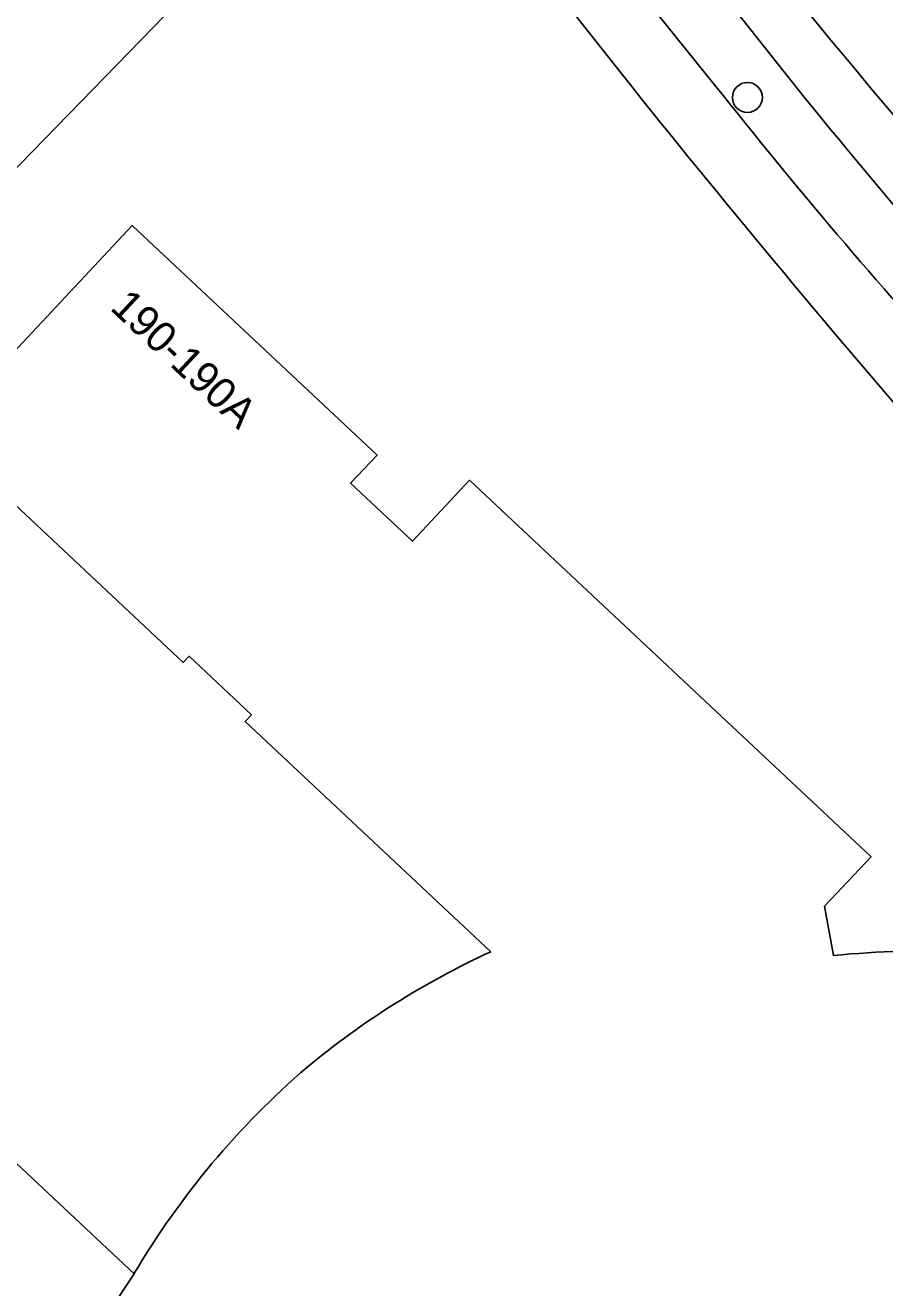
# Model space of a CAD drawing. Extents: x 159039 to 160102, y 381214 to 382524.
# Drawn here: x 159387.61 to 159415.66, y 381653.32 to 381694.48 of the extents above; entities that cross this region are included whole.
import ezdxf

# ---------------------------------------------------------------- set-up
doc = ezdxf.new("R2010")
doc.units = 0
for name, color, linetype in [('IMGEO_Boom', 7, 'Continuous'), ('IMGEO_Erf', 7, 'Continuous'), ('IMGEO_Groenvoorziening', 7, 'Continuous'), ('IMGEO_Pand', 7, 'Continuous'), ('IMGEO_Pand_nummerreeks', 7, 'Continuous'), ('IMGEO_Parkeervlak_open', 7, 'Continuous'), ('IMGEO_Rijbaan_lokaal_gesloten', 7, 'Continuous'), ('IMGEO_Voetpad_open', 7, 'Continuous')]:
    doc.layers.add(name, color=color, linetype=linetype)

msp = doc.modelspace()

# ---------------------------------------------------------------- linework, layer by layer
at = {"layer": 'IMGEO_Boom'}
msp.add_circle((159411.175, 381692.129), 0.489, dxfattribs=at)
at = {"layer": 'IMGEO_Erf'}
for points in [[(159407.095, 381692.863), (159401.887, 381699.449), (159399.647, 381702.493), (159397.8, 381700.596), (159397.305, 381700.088), (159379.171, 381681.469), (159374.906, 381677.091), (159378.167, 381673.992), (159372.509, 381667.958), (159384.442, 381656.806), (159386.063, 381658.54), (159391.162, 381653.774)], [(159402.803, 381664.273), (159394.788, 381671.781), (159394.993, 381672), (159392.957, 381673.907), (159392.771, 381673.708), (159384.775, 381681.197), (159387.684, 381684.303), (159391.102, 381687.951), (159399.091, 381680.467), (159398.23, 381679.548), (159400.245, 381677.661), (159402.108, 381679.649), (159415.212, 381667.374), (159413.695, 381665.756), (159413.986, 381664.152)]]:
    msp.add_lwpolyline(points, dxfattribs=at)
for centre, radius, start, end in [((159719.376, 381942.605), 399.863, 218.65059, 220.89498), ((159414.246, 381639.387), 27.391, 114.6947, 129.5645), ((159416.848, 381635.184), 29.109, 78.2684, 95.643), ((159414.503, 381639.943), 27.131, 130.7311, 149.3519)]:
    msp.add_arc(centre, radius, start, end, dxfattribs=at)
at = {"layer": 'IMGEO_Groenvoorziening'}
msp.add_lwpolyline([(159379.171, 381681.469), (159397.305, 381700.088)], dxfattribs=at)
at = {"layer": 'IMGEO_Pand'}
for points in [[(159413.986, 381664.152), (159413.695, 381665.756), (159415.212, 381667.374), (159402.108, 381679.649), (159400.245, 381677.661), (159398.23, 381679.548), (159399.091, 381680.467), (159391.102, 381687.951), (159387.684, 381684.303), (159384.775, 381681.197), (159392.771, 381673.708), (159392.957, 381673.907), (159394.993, 381672), (159394.788, 381671.781), (159402.803, 381664.273)], [(159393.28, 381650.765), (159390.349, 381652.542), (159391.162, 381653.774), (159386.063, 381658.54), (159384.442, 381656.806), (159372.509, 381667.958), (159378.167, 381673.992), (159374.906, 381677.091), (159374.248, 381676.389), (159372.662, 381674.698), (159369.241, 381671.05), (159370.466, 381669.868), (159356.349, 381654.764), (159376.297, 381636.12), (159383.506, 381643.834), (159389.318, 381638.402), (159389.738, 381638.305)], [(159391.162, 381653.774), (159390.349, 381652.542), (159393.28, 381650.765)]]:
    msp.add_lwpolyline(points, dxfattribs=at)
for centre, radius, start, end in [((159414.246, 381639.387), 27.391, 114.6947, 129.5645), ((159416.848, 381635.184), 29.109, 78.2684, 95.643), ((159414.503, 381639.943), 27.131, 130.7311, 149.3519)]:
    msp.add_arc(centre, radius, start, end, dxfattribs=at)
at = {"layer": 'IMGEO_Parkeervlak_open'}
msp.add_lwpolyline([(159413.071, 381692.088), (159406.016, 381700.997), (159404.339, 381699.7), (159410.15, 381692.483)], dxfattribs=at)
for centre, radius, start, end in [((159560.78, 381812.087), 192.34, 218.45031, 222.1675), ((159567.707, 381817.722), 199.239, 219.09223, 223.06003)]:
    msp.add_arc(centre, radius, start, end, dxfattribs=at)
at = {"layer": 'IMGEO_Rijbaan_lokaal_gesloten'}
msp.add_lwpolyline([(159396.242, 381714.572), (159402.551, 381705.578), (159406.016, 381700.997), (159413.071, 381692.088)], dxfattribs=at)
for centre, radius, start, end in [((159670.514, 381907.131), 333.583, 218.78296, 226.1886), ((159670.514, 381907.131), 333.583, 218.78296, 226.1886), ((159567.707, 381817.722), 199.239, 219.09223, 223.06003)]:
    msp.add_arc(centre, radius, start, end, dxfattribs=at)
at = {"layer": 'IMGEO_Voetpad_open'}
for points in [[(159410.15, 381692.483), (159404.339, 381699.7), (159406.016, 381700.997), (159402.551, 381705.578), (159400.919, 381704.278), (159398.427, 381707.714), (159394.975, 381712.741)], [(159396.813, 381706.344), (159399.647, 381702.493), (159401.887, 381699.449), (159407.095, 381692.863)]]:
    msp.add_lwpolyline(points, dxfattribs=at)
for centre, radius, start, end in [((159719.376, 381942.605), 399.863, 218.65059, 220.89498), ((159560.78, 381812.087), 192.34, 218.45031, 222.1675)]:
    msp.add_arc(centre, radius, start, end, dxfattribs=at)

# ---------------------------------------------------------------- texts
at = {"layer": 'IMGEO_Pand_nummerreeks'}
msp.add_text('190-190A', height=1, rotation=316.8677, dxfattribs=at).set_placement((159390.347, 381685.233))

doc.saveas('drawing.dxf')
